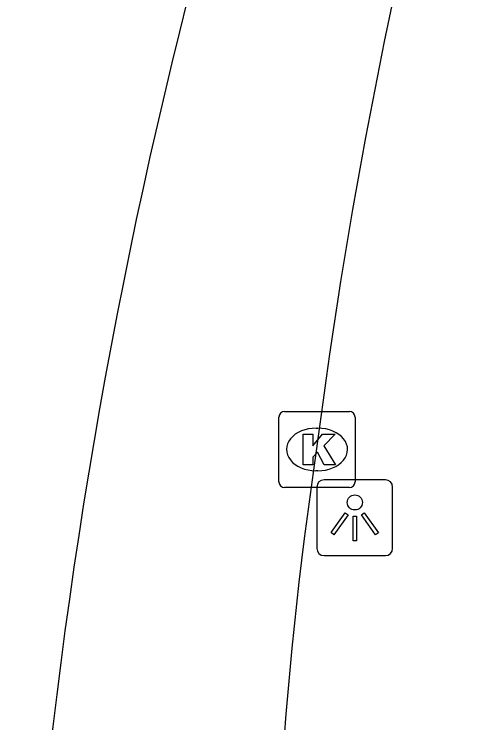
# Model space of a CAD drawing. Extents: x 161087 to 161922, y 382574 to 383873.
# Drawn here: x 161088.44 to 161094.41, y 383317.66 to 383326.98 of the extents above; entities that cross this region are included whole.
import ezdxf

# ---------------------------------------------------------------- set-up
doc = ezdxf.new("R2010")
doc.units = 0
for name, color, linetype in [('IMGEO_Kolk', 7, 'Continuous'), ('IMGEO_Lichtpunt', 7, 'Continuous'), ('IMGEO_OVBaan_gesloten', 7, 'Continuous')]:
    doc.layers.add(name, color=color, linetype=linetype)

msp = doc.modelspace()

# ---------------------------------------------------------------- linework, layer by layer
at = {"layer": 'IMGEO_Kolk'}
for p, q in [((161091.9195, 383320.8319), (161091.9195, 383321.6841)), ((161091.9939, 383321.7585), (161092.8461, 383321.7585)), ((161092.9205, 383321.6841), (161092.9205, 383320.8319)), ((161092.4075, 383321.5377), (161092.4325, 383321.5377)), ((161092.4295, 383320.9783), (161092.4046, 383320.9783)), ((161092.8461, 383320.7575), (161091.9939, 383320.7575))]:
    msp.add_line(p, q, dxfattribs=at)
for points in [[(161091.9195, 383320.8319), (161091.9195, 383321.6841)], [(161091.9939, 383321.7585), (161092.8461, 383321.7585)], [(161092.9205, 383321.6841), (161092.9205, 383320.8319)], [(161092.2397, 383321.458), (161092.3632, 383321.458), (161092.3632, 383321.3068), (161092.4928, 383321.458), (161092.6574, 383321.458), (161092.5113, 383321.3071), (161092.6639, 383321.058), (161092.5116, 383321.058), (161092.4273, 383321.2222), (161092.3632, 383321.1552), (161092.3632, 383321.058), (161092.2397, 383321.058), (161092.2397, 383321.458)], [(161092.8461, 383320.7575), (161091.9939, 383320.7575)]]:
    msp.add_lwpolyline(points, dxfattribs=at)
for centre, start, end in [((161091.996, 383321.682), 91.55205, 178.44795), ((161091.996, 383321.682), 91.55205, 178.44795), ((161092.844, 383321.682), 1.55205, 88.44795), ((161092.844, 383321.682), 1.55205, 88.44795), ((161091.996, 383320.834), 181.55205, 268.44795), ((161091.996, 383320.834), 181.55205, 268.44795), ((161092.844, 383320.834), 271.55205, 358.44795), ((161092.844, 383320.834), 271.55205, 358.44795)]:
    msp.add_arc(centre, 0.0765, start, end, dxfattribs=at)
for centre, major_axis, ratio, start_param, end_param in [((161092.406, 383321.258), (-0.3872, 0.002), 0.722429, 4.712389, 7.853982), ((161092.431, 383321.258), (-0.3901, 0.002), 0.717154, 1.570796, 4.712389)]:
    msp.add_ellipse(centre, major_axis=major_axis, ratio=ratio, start_param=start_param, end_param=end_param, dxfattribs=at)
at = {"layer": 'IMGEO_Lichtpunt'}
for p, q in [((161093.3186, 383320.8581), (161092.5115, 383320.8581)), ((161093.3186, 383320.8581), (161092.5115, 383320.8581)), ((161092.4168, 383320.7635), (161092.4168, 383319.9563)), ((161092.4168, 383320.7635), (161092.4168, 383319.9563)), ((161093.4133, 383319.9563), (161093.4133, 383320.7635)), ((161093.4133, 383319.9563), (161093.4133, 383320.7635)), ((161092.5115, 383319.8617), (161093.3186, 383319.8617)), ((161092.5115, 383319.8617), (161093.3186, 383319.8617))]:
    msp.add_line(p, q, dxfattribs=at)
for points in [[(161092.7912, 383320.4268), (161092.8297, 383320.3993), (161092.6424, 383320.1369), (161092.6039, 383320.1644), (161092.7912, 383320.4268)], [(161092.8927, 383320.3791), (161092.94, 383320.3791), (161092.94, 383320.0567), (161092.8927, 383320.0567), (161092.8927, 383320.3791)], [(161093.0026, 383320.3991), (161093.0412, 383320.4265), (161093.2279, 383320.1636), (161093.1893, 383320.1362), (161093.0026, 383320.3991)]]:
    msp.add_lwpolyline(points, dxfattribs=at)
msp.add_circle((161092.9164, 383320.5614), 0.0994, dxfattribs=at)
for centre, start, end in [((161092.5115, 383320.7635), 90, 180), ((161092.5115, 383320.7635), 90, 180), ((161093.3186, 383320.7635), 0, 90), ((161093.3186, 383320.7635), 0, 90), ((161092.5115, 383319.9563), 180, 270), ((161092.5115, 383319.9563), 180, 270), ((161093.3186, 383319.9563), 270, 0), ((161093.3186, 383319.9563), 270, 360)]:
    msp.add_arc(centre, 0.0946, start, end, dxfattribs=at)
at = {"layer": 'IMGEO_OVBaan_gesloten'}
for centre, radius, start, end in [((161162.5602, 383308.93), 74.1222, 158.560551, 179.49062), ((161166.8669, 383311.6541), 75.0716, 164.822153, 172.663064), ((161145.5, 383313.3487), 53.6734, 171.54437, 191.37575)]:
    msp.add_arc(centre, radius, start, end, dxfattribs=at)

doc.saveas('drawing.dxf')
